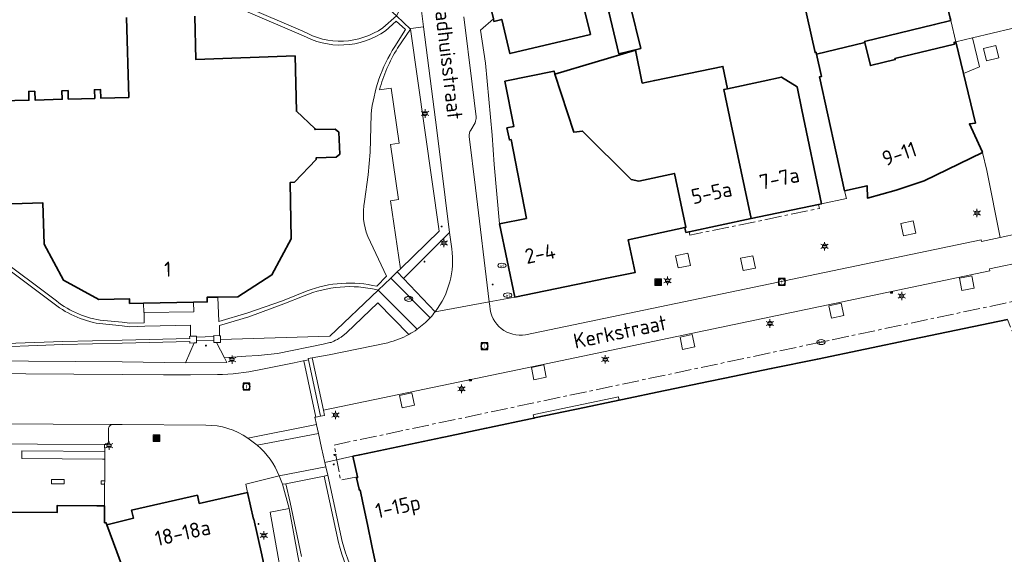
# Model space of a CAD drawing. Header units: metres. Extents: x 140853 to 145288, y 474558 to 480269.
# Tile 371 of 428: x 144488 to 144605, y 478822 to 478886. Entities that reach past the tile are written whole.
import ezdxf
from ezdxf.enums import TextEntityAlignment as Align
from ezdxf.lldxf.tags import DXFTag

# ---------------------------------------------------------------- set-up
doc = ezdxf.new("R2010")
doc.units = ezdxf.units.M
doc.header["$MEASUREMENT"] = 0
doc.linetypes.add('AM-AS', pattern=[16, 10, -2, 2, -2])
for name, color, linetype, lineweight in [('B-WE-AM-AS_SPOOR_RAIL-G', 10, 'AM-AS', 18), ('B-WE-GR-BEPLANTING_CULTUUR_VASTE PLANTENVAK-G', 90, 'Continuous', 18), ('B-WE-IE-MEUBILAIR_WEGMEUBILAIR-S', 7, 'Continuous', 18), ('B-WE-IE-TERREINAFSCHEIDING_KUNSTMATIG_HEKWERK-G', 20, 'IE-TERREINAFSCHEIDING-KUNSTMATIG', 18), ('B-WE-IE-TERREINAFSCHEIDING_KUNSTMATIG_MUUR-G', 90, 'IE-TERREINAFSCHEIDING-KUNSTMATIG-DICHT', 18), ('B-WE-KL-DATA_CAI-S', 90, 'KL-CAI-N', 18), ('B-WE-KL-ET_LS_OV_LICHTMAST-S', 190, 'Continuous', 18), ('B-WE-KL-GAS_PUT-S', 30, 'Continuous', 18), ('B-WE-KL-WATER_BRANDLEIDING_PUT-S', 150, 'Continuous', 18), ('B-WE-KL-WATER_PUT-S', 170, 'Continuous', 18), ('B-WE-OG-BEBOUWING-G', 7, 'Continuous', 35), ('B-WE-OG-BEBOUWING_HUISNUMMER-T18', 10, 'Continuous', 18), ('B-WE-OG-BEBOUWING_STRAATNAAM-T18', 10, 'Continuous', 18), ('B-WE-OG-TERREIN_ERF-G', 7, 'Continuous', 18), ('B-WE-RI-GWA_RIOOLPUT-S', 30, 'Continuous', 18), ('B-WE-VH-GOOT-G', 170, 'Continuous', 18), ('B-WE-VH-VERHARDING_BETONSTRAATSTEEN-G', 252, 'Continuous', 18), ('B-WE-VH-VERHARDING_STRAATBAKSTEEN-G', 252, 'Continuous', 18), ('B-WE-VH-VERHARDING_TEGEL-G', 252, 'Continuous', 18), ('B-WE-VW-MARKERING-S', 7, 'Continuous', 18), ('X-XX-XX-ALGEMEEN-S', 7, 'Continuous', 18)]:
    doc.layers.add(name, color=color, linetype=linetype, lineweight=lineweight)
doc.styles.add('NLCS-ISO', font='txt')
doc.styles.get("Standard").update_dxf_attribs({"font": 'arial.ttf'})
doc.linetypes.add('IE-TERREINAFSCHEIDING-KUNSTMATIG', pattern='A,4,[82,NLCS.shx,S=0.75,R=90,X=0,Y=0],4,-2', length=10)
doc.linetypes.add('IE-TERREINAFSCHEIDING-KUNSTMATIG-DICHT', pattern='A,8,-1,[82,NLCS.shx,S=0.75,R=90,X=0,Y=0],-1', length=10)
tags = doc.linetypes.add('KL-CAI-N', pattern='A,4,-1,[101,NLCS.shx,S=0.5,R=0,X=0,Y=0],-1,4,-1,["C",Standard,S=1,R=0,X=-0.25,Y=-0.5],-1.5', length=12.5).pattern_tags.tags
tags[18] = DXFTag(74, 10)

# ---------------------------------------------------------------- blocks, each defined once
blk = doc.blocks.new('SIE-WEG_AFVALBAK-SO')
at = {"linetype": 'ByBlock', "lineweight": 18}
h = blk.add_hatch(color=0, dxfattribs=at)
h.dxf.hatch_style = 1
h.paths.add_polyline_path([(-1.5, -1.5), (1.5, -1.5), (1.5, 1.5), (-1.5, 1.5)])
at = {"color": 0, "linetype": 'ByBlock', "lineweight": 18}
for points in [[(-2, -2), (2, -2), (2, 2), (-2, 2)], [(-1.5, -1.5), (1.5, -1.5), (1.5, 1.5), (-1.5, 1.5)]]:
    blk.add_lwpolyline(points, close=True, dxfattribs=at)
blk = doc.blocks.new('SIE-WEG_AFVALBAK_TYPE_01')
for radius in [0.25, 0.156]:
    blk.add_circle((0, 0), radius)
blk = doc.blocks.new('SKL-DATA_TERREINKAST-SO')
for q in [(-0.2, 0.2), (0.2, 0.2)]:
    blk.add_line((0, -0.21), q)
at = {"flags": 128}
blk.add_lwpolyline([(0.63, 0.35), (-0.63, 0.35), (-0.63, -0.35), (0.63, -0.35)], close=True, dxfattribs=at)
at = {"style": 'NLCS-ISO'}
blk.add_attdef('TYPE', text='', height=0.35, dxfattribs=at).set_placement((-0.03, 0.69), align=Align.MIDDLE_CENTER)
blk = doc.blocks.new('B-SIE-WEG_LICHTMAST-SO')
at = {"ltscale": 0.1}
for p, q in [((-1.1, 0.63), (-2.19, 1.27)), ((0, 1.27), (0, 2.53)), ((1.1, 0.63), (2.19, 1.27)), ((-1.1, -0.63), (-2.19, -1.27)), ((0, -1.27), (0, -2.53)), ((1.1, -0.63), (2.19, -1.27))]:
    blk.add_line(p, q, dxfattribs=at)
at = {"flags": 128}
for points in [[(-1.16, 0.5), (1.16, 0.5)], [(-1.16, -0.5), (1.16, -0.5)]]:
    blk.add_lwpolyline(points, dxfattribs=at)
at = {"ltscale": 0.1}
blk.add_circle((0, 0), 1.27, dxfattribs=at)
at = {"style": 'NLCS-ISO'}
blk.add_attdef('TYPE', text='', height=1.8, dxfattribs=at).set_placement((0, 2.53), align=Align.BOTTOM_CENTER)
blk = doc.blocks.new('SKL-GAS_PUT-SO')
at = {"color": 0, "linetype": 'ByBlock', "lineweight": 18}
blk.add_ellipse((0, 0), major_axis=(2.5, 0), ratio=0.601255, dxfattribs=at)
at = {"color": 0, "linetype": 'ByBlock', "lineweight": 18, "style": 'NLCS-ISO'}
blk.add_text('gas', height=1.8, dxfattribs=at).set_placement((0.12, 0.3), align=Align.MIDDLE_CENTER)
blk = doc.blocks.new('SRI-PUT_INSPECTIE-SO')
at = {"lineweight": -3, "flags": 128}
blk.add_lwpolyline([(-2, -2), (2, -2), (2, 2), (-2, 2)], close=True, dxfattribs=at)
at = {"lineweight": -3, "ltscale": 1.5}
blk.add_circle((0, 0), 2, dxfattribs=at)
at = {"ltscale": 0.1, "style": 'NLCS-ISO'}
blk.add_text('I', height=2.5, dxfattribs=at).set_placement((0, -0.01), align=Align.MIDDLE_CENTER)
blk = doc.blocks.new('SIE-WEG_STRAATPOT_BRANDKRAAN-SO')
blk.add_ellipse((0, 0), major_axis=(-0.729, 0), ratio=0.685994)
at = {"style": 'NLCS-ISO'}
blk.add_text('BR', height=0.4, dxfattribs=at).set_placement((-0.3, -0.15))
blk = doc.blocks.new('SKL-WATERLEIDINGPUT-SO')
at = {"color": 0, "linetype": 'ByBlock', "lineweight": 18}
blk.add_ellipse((0, 0), major_axis=(2.5, 0), ratio=0.54, dxfattribs=at)
at = {"color": 0, "linetype": 'ByBlock', "lineweight": 18, "style": 'NLCS-ISO'}
blk.add_text('wl', height=1.8, dxfattribs=at).set_placement((0, 0), align=Align.MIDDLE_CENTER)

msp = doc.modelspace()

# ---------------------------------------------------------------- linework, layer by layer
at = {"layer": 'B-WE-AM-AS_SPOOR_RAIL-G', "ltscale": 0.2, "flags": 128}
for points in [[(144567.624, 478860.788), (144567.712, 478860.365), (144583.178, 478863.575), (144583.078, 478864.054), (144575.038, 478862.355), (144567.624, 478860.788)], [(144621.715, 478813.489), (144622.061, 478813.69), (144625.262, 478808.192), (144624.945, 478807.994), (144633.58, 478793.253), (144633.623, 478793.281), (144637.236, 478787.786), (144640.85, 478782.291), (144643.259, 478778.626), (144645.669, 478774.961), (144648.079, 478771.296), (144643.902, 478768.548), (144644.314, 478767.921), (144648.491, 478770.669), (144649.118, 478771.082), (144634.25, 478793.693), (144635.249, 478794.35), (144618.282, 478823.412), (144610.919, 478842.32), (144606.917, 478852.597), (144605.347, 478852.264), (144571.546, 478845.101), (144525.27, 478835.318), (144526.049, 478831.121), (144528.06, 478831.507), (144527.514, 478833.989), (144528.325, 478834.16), (144538.156, 478836.231), (144538.547, 478836.313), (144543.422, 478837.34), (144543.438, 478837.343), (144543.832, 478837.426), (144548.724, 478838.457), (144549.116, 478838.539), (144549.198, 478838.556), (144554.008, 478839.57), (144554.399, 478839.652), (144559.288, 478840.682), (144559.684, 478840.764), (144564.58, 478841.779), (144564.971, 478841.86), (144569.945, 478842.891), (144571.913, 478843.299), (144577.428, 478844.442), (144582.943, 478845.586), (144594.349, 478847.95), (144605.644, 478850.292), (144609.041, 478841.593), (144609.61, 478840.136), (144610.53, 478837.78), (144616.444, 478822.636), (144621.715, 478813.489)]]:
    msp.add_lwpolyline(points, close=True, dxfattribs=at)
at = {"layer": 'B-WE-GR-BEPLANTING_CULTUUR_VASTE PLANTENVAK-G', "ltscale": 0.2, "flags": 128}
for points in [[(144602.781, 478882.674), (144603.13, 478881.215), (144604.589, 478881.564), (144604.24, 478883.023), (144602.781, 478882.674)], [(144593.209, 478860.317), (144594.677, 478860.623), (144594.371, 478862.091), (144592.903, 478861.785), (144593.209, 478860.317)], [(144566.314, 478856.465), (144567.782, 478856.771), (144567.476, 478858.239), (144566.008, 478857.933), (144566.314, 478856.465)], [(144574.071, 478856.149), (144575.539, 478856.455), (144575.233, 478857.923), (144573.765, 478857.617), (144574.071, 478856.149)], [(144600.19, 478853.765), (144601.659, 478854.072), (144601.352, 478855.54), (144599.884, 478855.234), (144600.19, 478853.765)], [(144584.619, 478850.487), (144586.087, 478850.793), (144585.781, 478852.261), (144584.313, 478851.955), (144584.619, 478850.487)], [(144566.857, 478846.734), (144568.325, 478847.04), (144568.019, 478848.508), (144566.551, 478848.202), (144566.857, 478846.734)], [(144549.12, 478843.115), (144550.588, 478843.421), (144550.282, 478844.889), (144548.814, 478844.583), (144549.12, 478843.115)], [(144533.382, 478839.781), (144534.85, 478840.087), (144534.544, 478841.555), (144533.076, 478841.249), (144533.382, 478839.781)]]:
    msp.add_lwpolyline(points, close=True, dxfattribs=at)
at = {"layer": 'B-WE-IE-TERREINAFSCHEIDING_KUNSTMATIG_HEKWERK-G', "ltscale": 0.2, "flags": 128}
for points in [[(144537.822, 478860.862), (144534.371, 478884.992)], [(144537.822, 478860.862), (144533.179, 478856.356)], [(144532.799, 478855.987), (144532.052, 478855.262)], [(144533.179, 478856.356), (144532.799, 478855.987)], [(144530.531, 478853.805), (144532.052, 478855.262)], [(144511.726, 478847.919), (144524.778, 478848.323), (144530.531, 478853.805)]]:
    msp.add_lwpolyline(points, dxfattribs=at)
at = {"layer": 'B-WE-IE-TERREINAFSCHEIDING_KUNSTMATIG_MUUR-G', "ltscale": 0.2, "flags": 128}
msp.add_lwpolyline([(144508.859, 478847.767), (144508.84, 478848.217), (144508.835, 478848.331), (144508.144, 478848.302), (144508.036, 478848.297), (144508.039, 478848.038), (144500, 478847.851), (144492.899, 478847.687), (144482.751, 478847.312), (144480.882, 478849.265), (144473.263, 478855.607), (144470.701, 478857.381), (144469.846, 478858.105), (144469.871, 478860.061), (144469.87, 478867.303), (144469.87, 478867.734), (144469.87, 478868.506), (144469.948, 478868.506), (144469.948, 478869.006), (144469.509, 478869.006), (144469.446, 478869.006), (144469.448, 478868.506), (144469.519, 478868.506), (144469.519, 478868.506, -0.0301556), (144469.521, 478860.083), (144469.521, 478860.083), (144469.494, 478857.945), (144470.487, 478857.103), (144473.057, 478855.324), (144480.642, 478849.009), (144482.624, 478846.938), (144492.892, 478847.317), (144500, 478847.481), (144508.058, 478847.668), (144508.056, 478847.497), (144508.583, 478847.515), (144508.869, 478847.532), (144508.859, 478847.767)], format="xyb", close=True, dxfattribs=at)
for points in [[(144508.84, 478848.217), (144510.908, 478848.263)], [(144508.859, 478847.767), (144510.908, 478847.813)]]:
    msp.add_lwpolyline(points, dxfattribs=at)
for points in [[(144511.257, 478847.564), (144511.725, 478847.567), (144511.726, 478847.919), (144511.728, 478848.38), (144511.595, 478848.38), (144510.915, 478848.383), (144510.908, 478848.263), (144510.908, 478847.813), (144510.912, 478847.57), (144511.257, 478847.564)], [(144497.905, 478833.64), (144497.9, 478834.53), (144488.013, 478834.613), (144488.011, 478834.323), (144488.009, 478834.125), (144488.006, 478833.723), (144497.621, 478833.642), (144497.905, 478833.64)]]:
    msp.add_lwpolyline(points, close=True, dxfattribs=at)
at = {"layer": 'B-WE-OG-BEBOUWING-G', "ltscale": 0.2, "flags": 128}
for points in [[(144542.825, 478892.421), (144544.284, 478886.202), (144544.352, 478885.913), (144545.278, 478886.133), (144546.247, 478882.062), (144555.849, 478884.346), (144554.692, 478889.211), (144558.69, 478890.162), (144558.634, 478890.399), (144558.095, 478892.672), (144560.202, 478893.191), (144560.843, 478891.065), (144566.76, 478892.85), (144564.065, 478901.782), (144551.75, 478898.052), (144552.567, 478894.586), (144549.49, 478893.871), (144544.016, 478892.598), (144543.993, 478892.695), (144542.825, 478892.421)], [(144580.69, 478891.104), (144582.66, 478882.189), (144582.797, 478882.22), (144582.846, 478881.999), (144588.606, 478883.376), (144588.574, 478883.508), (144596.918, 478885.53), (144598.861, 478886.001), (144598.787, 478886.312), (144598.396, 478887.946), (144596.721, 478894.941), (144586.403, 478892.469), (144580.69, 478891.104)], [(144558.037, 478887.057), (144559.239, 478882.049), (144561.86, 478882.678), (144560.659, 478887.686), (144558.037, 478887.057)], [(144602.631, 478870.27), (144602.6, 478870.377), (144601.091, 478873.661), (144601.797, 478873.76), (144600.378, 478879.687), (144599.476, 478883.455), (144599.262, 478883.404), (144599.311, 478883.2), (144592.192, 478881.495), (144592.227, 478881.35), (144589.261, 478880.639), (144588.606, 478883.376), (144582.846, 478881.999), (144583.436, 478879.329), (144583.191, 478879.275), (144586.193, 478865.693), (144588.881, 478866.287), (144588.911, 478864.813), (144592.323, 478865.74), (144595.672, 478866.877), (144602.631, 478870.27)], [(144572.666, 478873.581), (144571.779, 478877.779), (144572.21, 478877.871), (144571.66, 478880.534), (144563.538, 478878.858), (144562.033, 478878.547), (144561.221, 478882.484), (144551.593, 478879.602), (144553.88, 478872.666), (144554.928, 478872.812), (144560.724, 478867.018), (144561.616, 478866.84), (144565.883, 478867.761), (144567.249, 478861.326), (144567.134, 478861.302), (144567.247, 478860.708), (144567.624, 478860.788), (144575.038, 478862.355), (144572.666, 478873.581)], [(144557.802, 478855.229), (144561.179, 478855.919), (144560.377, 478859.843), (144567.134, 478861.302), (144567.249, 478861.326), (144565.883, 478867.761), (144561.616, 478866.84), (144560.724, 478867.018), (144554.928, 478872.812), (144553.88, 478872.666), (144551.593, 478879.602), (144551.518, 478879.965), (144545.66, 478878.765), (144546.728, 478873.373), (144545.887, 478873.178), (144546.196, 478871.759), (144546.392, 478871.802), (144548.229, 478862.386), (144545.024, 478861.733), (144546.852, 478852.99), (144557.802, 478855.229)], [(144572.21, 478877.871), (144571.779, 478877.779), (144572.666, 478873.581), (144575.038, 478862.355), (144583.078, 478864.054), (144583.44, 478864.129), (144581.1, 478875.363), (144580.532, 478878.09), (144578.656, 478879.252), (144576.454, 478878.78), (144572.21, 478877.871)], [(144498.15, 478825.794), (144500.821, 478818.584), (144504.758, 478807.957), (144506.814, 478807.937), (144510.208, 478809.97), (144518.258, 478814.766), (144516.637, 478822.218), (144515.709, 478826.481), (144515.665, 478826.471), (144514.948, 478829.654), (144509.173, 478828.353), (144508.953, 478829.328), (144501.114, 478827.561), (144501.324, 478826.583), (144498.15, 478825.794)]]:
    msp.add_lwpolyline(points, close=True, dxfattribs=at)
for points in [[(144500.513, 478886.361), (144500.773, 478876.824), (144500.773, 478876.824), (144497.445, 478876.733), (144497.416, 478877.773), (144496.677, 478877.753), (144496.705, 478876.713), (144493.556, 478876.627), (144493.528, 478877.647), (144492.799, 478877.627), (144492.826, 478876.607), (144489.588, 478876.518), (144489.559, 478877.558), (144488.829, 478877.538), (144488.858, 478876.499), (144483.85, 478876.362)], [(144484.275, 478864.048), (144490.502, 478864.26), (144490.671, 478859.303), (144492.965, 478854.997), (144497.208, 478852.686), (144500.841, 478852.786), (144500.868, 478852.232), (144502.529, 478852.264), (144508.51, 478852.38), (144510.127, 478852.411), (144510.116, 478852.961), (144511.409, 478852.985), (144513.765, 478853.028), (144517.825, 478855.648), (144520.141, 478859.93), (144520.039, 478866.679), (144520.528, 478866.691), (144523.138, 478869.426), (144523.133, 478869.626), (144525.52, 478869.682), (144525.939, 478870.046), (144525.825, 478872.691), (144525.39, 478873.036), (144523.003, 478872.983), (144522.984, 478873.121), (144520.781, 478875.185), (144520.613, 478881.776), (144508.769, 478881.368), (144508.668, 478886.524)], [(144605.644, 478850.292), (144594.349, 478847.95), (144582.943, 478845.586), (144577.428, 478844.442), (144571.913, 478843.299), (144569.945, 478842.891), (144564.971, 478841.86), (144564.58, 478841.779), (144559.684, 478840.764), (144559.288, 478840.682), (144554.399, 478839.652), (144554.008, 478839.57), (144549.198, 478838.556), (144549.116, 478838.539), (144548.724, 478838.457), (144543.832, 478837.426), (144543.438, 478837.343), (144543.422, 478837.34), (144538.547, 478836.313), (144538.156, 478836.231), (144528.325, 478834.16), (144527.514, 478833.989), (144528.06, 478831.507), (144528.075, 478831.44), (144527.96, 478831.416), (144528.247, 478830.06), (144528.273, 478829.938), (144528.37, 478829.96), (144528.699, 478828.432), (144529.259, 478825.836), (144529.791, 478823.297), (144530.3, 478820.866)], [(144500.821, 478818.584), (144498.15, 478825.794), (144498.055, 478826.047), (144497.874, 478826.032), (144497.873, 478828.055), (144497.593, 478828.057), (144496.963, 478828.062), (144492.22, 478828.099), (144492.213, 478827.249), (144484.183, 478827.293), (144484.166, 478824.243), (144481.656, 478824.257), (144481.698, 478831.17), (144476.238, 478831.202), (144470.778, 478831.233), (144465.318, 478831.265), (144459.859, 478831.296), (144448.939, 478831.36), (144443.538, 478831.391), (144435.5, 478831.437), (144432.951, 478828.933), (144432.801, 478828.786), (144432.705, 478817.997)]]:
    msp.add_lwpolyline(points, dxfattribs=at)
at = {"layer": 'B-WE-OG-TERREIN_ERF-G', "ltscale": 0.2, "flags": 128}
for points in [[(144514.374, 478887.793), (144521.551, 478884.743), (144521.551, 478884.743, 0.2897089), (144531.095, 478885.138), (144531.095, 478885.138), (144532.736, 478886.569), (144522.559, 478895.78), (144511.532, 478895.474), (144511.589, 478889.299), (144511.589, 478889.299, 0.0719409), (144514.374, 478887.793)], [(144534.371, 478884.992), (144532.845, 478882.699), (144532.845, 478882.699, 0.0740201), (144530.692, 478877.716), (144530.692, 478877.716), (144532.076, 478877.918), (144533.033, 478871.358), (144532.004, 478871.208), (144532.963, 478864.627), (144531.993, 478864.486), (144533.179, 478856.356), (144537.822, 478860.862), (144534.371, 478884.992)], [(144491.564, 478852.424), (144471.57, 478867.376), (144469.87, 478867.303), (144469.871, 478860.061), (144469.846, 478858.105), (144470.701, 478857.381), (144473.263, 478855.607), (144480.882, 478849.265), (144482.751, 478847.312), (144492.899, 478847.687), (144500, 478847.851), (144508.039, 478848.038), (144508.036, 478848.297), (144508.144, 478848.302), (144508.14, 478849.644), (144502.672, 478849.513), (144500.85, 478849.454), (144500, 478849.541), (144497.287, 478849.817), (144497.287, 478849.817, -0.1337054), (144491.564, 478852.424)], [(144521.686, 478853.131), (144519.254, 478852.191), (144515.105, 478850.646), (144511.578, 478849.602), (144511.595, 478848.38), (144511.728, 478848.38), (144511.726, 478847.919), (144524.778, 478848.323), (144530.531, 478853.805), (144530.402, 478853.849), (144530.402, 478853.849, 0.1599279), (144521.686, 478853.131)]]:
    msp.add_lwpolyline(points, format="xyb", close=True, dxfattribs=at)
for points in [[(144554.692, 478889.211), (144555.849, 478884.346), (144546.247, 478882.062), (144545.278, 478886.133), (144544.352, 478885.913), (144544.284, 478886.202), (144542.748, 478884.855), (144543.332, 478880.913), (144544.128, 478872.315), (144544.39, 478868.834), (144545.024, 478861.733), (144548.229, 478862.386), (144546.392, 478871.802), (144546.196, 478871.759), (144545.887, 478873.178), (144546.728, 478873.373), (144545.66, 478878.765), (144551.518, 478879.965), (144551.593, 478879.602), (144561.221, 478882.484), (144562.033, 478878.547), (144563.538, 478878.858), (144571.66, 478880.534), (144572.21, 478877.871), (144576.454, 478878.78), (144578.656, 478879.252), (144580.532, 478878.09), (144581.1, 478875.363), (144583.44, 478864.129), (144586.4, 478864.755), (144586.193, 478865.693), (144583.191, 478879.275), (144583.436, 478879.329), (144582.846, 478881.999), (144582.846, 478881.999), (144582.797, 478882.22), (144582.66, 478882.189), (144580.69, 478891.104)], [(144483.85, 478876.362), (144488.858, 478876.499), (144488.829, 478877.538), (144489.559, 478877.558), (144489.588, 478876.518), (144492.826, 478876.607), (144492.799, 478877.627), (144493.528, 478877.647), (144493.556, 478876.627), (144496.705, 478876.713), (144496.677, 478877.753), (144497.416, 478877.773), (144497.445, 478876.733), (144500.773, 478876.824), (144500.513, 478886.361)]]:
    msp.add_lwpolyline(points, dxfattribs=at)
for points in [[(144471.57, 478867.376), (144491.564, 478852.424), (144491.564, 478852.424, 0.1337054), (144497.287, 478849.817), (144497.287, 478849.817), (144500, 478849.541), (144500.85, 478849.454), (144502.672, 478849.513), (144508.14, 478849.644), (144508.144, 478848.302), (144508.835, 478848.331), (144508.84, 478848.217), (144508.859, 478847.767), (144510.908, 478847.813), (144510.908, 478848.263), (144510.915, 478848.383), (144511.595, 478848.38), (144511.578, 478849.602), (144515.105, 478850.646), (144519.254, 478852.191), (144521.686, 478853.131), (144521.686, 478853.131, -0.1599279), (144530.402, 478853.849), (144530.402, 478853.849), (144530.531, 478853.805), (144532.052, 478855.262), (144532.799, 478855.987), (144533.179, 478856.356), (144531.993, 478864.486), (144532.963, 478864.627), (144532.004, 478871.208), (144533.033, 478871.358), (144532.076, 478877.918), (144530.692, 478877.716), (144530.692, 478877.716, -0.0740201), (144532.845, 478882.699), (144532.845, 478882.699), (144534.371, 478884.992), (144532.736, 478886.569), (144531.095, 478885.138), (144531.095, 478885.138, -0.2897089), (144521.551, 478884.743), (144521.551, 478884.743), (144514.374, 478887.793)], [(144514.202, 478887.355), (144521.361, 478884.321), (144521.361, 478884.321, 0.2912094), (144531.402, 478884.789), (144531.402, 478884.789), (144532.693, 478885.92), (144533.776, 478884.938), (144532.501, 478882.901), (144532.501, 478882.901, 0.1145421), (144529.684, 478874.775), (144529.684, 478874.775), (144529.57, 478870.286), (144529.349, 478867.576), (144528.898, 478864.394), (144528.898, 478864.394, 0.145828), (144529.292, 478860.225), (144529.292, 478860.225), (144531.518, 478855.467), (144530.375, 478854.274), (144530.375, 478854.274, 0.1498191), (144522.045, 478853.726), (144522.045, 478853.726), (144519.126, 478852.54), (144514.989, 478851.099), (144511.519, 478850.057), (144511.409, 478852.985), (144510.116, 478852.961), (144510.127, 478852.411), (144508.51, 478852.38), (144508.542, 478851.232), (144502.61, 478851.141), (144502.612, 478849.902), (144500.871, 478849.892), (144500, 478849.979), (144497.344, 478850.244), (144497.344, 478850.244, -0.1334717), (144491.83, 478852.762), (144491.83, 478852.762), (144471.705, 478867.812)], [(144508.668, 478886.524), (144508.769, 478881.368), (144520.613, 478881.776), (144520.781, 478875.185), (144522.984, 478873.121), (144523.003, 478872.983), (144525.39, 478873.036), (144525.825, 478872.691), (144525.939, 478870.046), (144525.52, 478869.682), (144523.133, 478869.626), (144523.138, 478869.426), (144520.528, 478866.691), (144520.039, 478866.679), (144520.141, 478859.93), (144517.825, 478855.648), (144513.765, 478853.028), (144511.409, 478852.985), (144511.519, 478850.057), (144514.989, 478851.099), (144519.126, 478852.54), (144522.045, 478853.726), (144522.045, 478853.726, -0.1498191), (144530.375, 478854.274), (144530.375, 478854.274), (144531.518, 478855.467), (144529.292, 478860.225), (144529.292, 478860.225, -0.145828), (144528.898, 478864.394), (144528.898, 478864.394), (144529.349, 478867.576), (144529.57, 478870.286), (144529.684, 478874.775), (144529.684, 478874.775, -0.1145421), (144532.501, 478882.901), (144532.501, 478882.901), (144533.776, 478884.938), (144532.693, 478885.92), (144531.402, 478884.789), (144531.402, 478884.789, -0.2912094), (144521.361, 478884.321), (144521.361, 478884.321), (144514.202, 478887.355)], [(144471.705, 478867.812), (144491.83, 478852.762), (144491.83, 478852.762, 0.1334717), (144497.344, 478850.244), (144497.344, 478850.244), (144500, 478849.979), (144500.871, 478849.892), (144502.612, 478849.902), (144502.61, 478851.141), (144502.574, 478851.14), (144502.529, 478852.264), (144500.868, 478852.232), (144500.841, 478852.786), (144497.208, 478852.686), (144492.965, 478854.997), (144490.671, 478859.303), (144490.502, 478864.26), (144484.275, 478864.048)]]:
    msp.add_lwpolyline(points, format="xyb", dxfattribs=at)
for points in [[(144558.037, 478887.057), (144560.659, 478887.686), (144561.86, 478882.678), (144559.239, 478882.049), (144558.037, 478887.057)], [(144596.918, 478885.53), (144588.574, 478883.508), (144588.606, 478883.376), (144589.261, 478880.639), (144592.227, 478881.35), (144592.192, 478881.495), (144599.311, 478883.2), (144599.262, 478883.404), (144599.476, 478883.455), (144598.861, 478886.001), (144596.918, 478885.53)], [(144599.476, 478883.455), (144600.378, 478879.687), (144602.285, 478880.462), (144601.455, 478883.934), (144601.451, 478883.95), (144599.476, 478883.455)], [(144502.529, 478852.264), (144502.574, 478851.14), (144502.61, 478851.141), (144508.542, 478851.232), (144508.51, 478852.38), (144502.529, 478852.264)], [(144549.029, 478838.939), (144549.095, 478838.636), (144549.116, 478838.539), (144549.198, 478838.556), (144554.008, 478839.57), (144554.399, 478839.652), (144559.288, 478840.682), (144559.267, 478840.794), (144559.22, 478841.086), (144549.13, 478838.96), (144549.029, 478838.939)]]:
    msp.add_lwpolyline(points, close=True, dxfattribs=at)
at = {"layer": 'B-WE-VH-GOOT-G', "ltscale": 0.2, "flags": 128}
for points in [[(144524.105, 478831.608), (144525.779, 478823.681)], [(144519.498, 478830.691), (144520.019, 478828.462), (144521.379, 478822.002)]]:
    msp.add_lwpolyline(points, dxfattribs=at)
msp.add_lwpolyline([(144525.779, 478823.681, 0.0984565), (144530.915, 478813.421)], format="xyb", dxfattribs=at)
at = {"layer": 'B-WE-VH-VERHARDING_BETONSTRAATSTEEN-G', "ltscale": 0.2, "flags": 128}
for points in [[(144539.316, 478858.755), (144539.052, 478860.702), (144533.558, 478855.206), (144537.334, 478851.235), (144537.334, 478851.235, 0.1999869), (144539.316, 478858.755)], [(144449.853, 478835.605), (144497.881, 478835.369), (144497.881, 478835.369, 0.3111229), (144498.346, 478835.697), (144498.346, 478835.697), (144498.348, 478837.212), (144498.348, 478837.212, -0.4145481), (144498.92, 478837.781), (144498.92, 478837.781), (144448.784, 478838.065), (144448.784, 478838.065, -0.4098698), (144449.28, 478837.568), (144449.28, 478837.568), (144449.289, 478836.057), (144449.289, 478836.057, 0.4036296), (144449.853, 478835.605)], [(144523.767, 478835.002), (144523.397, 478836.69), (144523.391, 478836.718), (144516.097, 478835.291), (144516.097, 478835.291, -0.1237887), (144518.724, 478831.643), (144518.724, 478831.643), (144524.276, 478832.729), (144524.162, 478833.238), (144523.767, 478835.002)]]:
    msp.add_lwpolyline(points, format="xyb", close=True, dxfattribs=at)
for points in [[(144523.631, 478838.769), (144522.216, 478845.479), (144521.647, 478845.384), (144523.08, 478838.662), (144523.631, 478838.769)], [(144522.668, 478845.742), (144522.176, 478845.65), (144522.216, 478845.479), (144523.631, 478838.769), (144524.115, 478838.863), (144523.994, 478839.469), (144522.668, 478845.742)], [(144523.391, 478836.718), (144523.17, 478837.725), (144523.161, 478837.768), (144514.967, 478836.158), (144516.097, 478835.291), (144523.391, 478836.718)], [(144518.724, 478831.643), (144519.097, 478830.64), (144519.498, 478830.691), (144524.105, 478831.608), (144524.506, 478831.705), (144524.276, 478832.729), (144518.724, 478831.643)]]:
    msp.add_lwpolyline(points, close=True, dxfattribs=at)
at = {"layer": 'B-WE-VH-VERHARDING_STRAATBAKSTEEN-G', "ltscale": 0.2, "flags": 128}
for points in [[(144533.714, 478888.537), (144532.736, 478886.569), (144534.371, 478884.992), (144534.412, 478885.042), (144535.94, 478885.26), (144535.5, 478888.795), (144533.714, 478888.537)], [(144539.052, 478860.702), (144537.515, 478872.931), (144535.94, 478885.26), (144534.412, 478885.042), (144534.371, 478884.992), (144537.822, 478860.862), (144533.179, 478856.356), (144532.799, 478855.987), (144533.558, 478855.206), (144539.052, 478860.702)], [(144602.781, 478882.674), (144604.24, 478883.023), (144604.589, 478881.564), (144603.13, 478881.215), (144602.781, 478882.674)], [(144593.209, 478860.317), (144592.903, 478861.785), (144594.371, 478862.091), (144594.677, 478860.623), (144593.209, 478860.317)], [(144566.314, 478856.465), (144566.008, 478857.933), (144567.476, 478858.239), (144567.782, 478856.771), (144566.314, 478856.465)], [(144469.494, 478857.945), (144469.492, 478857.774), (144480.106, 478848.147), (144483.159, 478845.378), (144500, 478845.272), (144507.542, 478845.147), (144508.583, 478847.515), (144508.056, 478847.497), (144508.058, 478847.668), (144500, 478847.481), (144492.892, 478847.317), (144482.624, 478846.938), (144480.642, 478849.009), (144473.057, 478855.324), (144470.487, 478857.103), (144469.494, 478857.945)], [(144574.071, 478856.149), (144573.765, 478857.617), (144575.233, 478857.923), (144575.539, 478856.455), (144574.071, 478856.149)], [(144600.19, 478853.765), (144599.884, 478855.234), (144601.352, 478855.54), (144601.659, 478854.072), (144600.19, 478853.765)], [(144584.619, 478850.487), (144584.313, 478851.955), (144585.781, 478852.261), (144586.087, 478850.793), (144584.619, 478850.487)], [(144510.908, 478847.813), (144508.859, 478847.767), (144508.869, 478847.532), (144508.583, 478847.515), (144507.542, 478845.147), (144512.488, 478845.188), (144512.206, 478845.733), (144511.257, 478847.564), (144510.912, 478847.57), (144510.908, 478847.813)], [(144566.857, 478846.734), (144566.551, 478848.202), (144568.019, 478848.508), (144568.325, 478847.04), (144566.857, 478846.734)], [(144549.12, 478843.115), (144548.814, 478844.583), (144550.282, 478844.889), (144550.588, 478843.421), (144549.12, 478843.115)], [(144533.382, 478839.781), (144533.076, 478841.249), (144534.544, 478841.555), (144534.85, 478840.087), (144533.382, 478839.781)], [(144519.913, 478827.751), (144517.654, 478827.303), (144519.752, 478815.44), (144522.209, 478815.952), (144520.935, 478822.096), (144519.913, 478827.751)]]:
    msp.add_lwpolyline(points, close=True, dxfattribs=at)
for points in [[(144535.5, 478888.795), (144535.94, 478885.26), (144535.94, 478885.26), (144537.515, 478872.931), (144539.052, 478860.702), (144539.316, 478858.755), (144539.316, 478858.755, -0.1999869), (144537.334, 478851.235), (144537.334, 478851.235), (144543.78, 478852.44), (144542.144, 478866.037), (144541.397, 478872.164), (144541.397, 478872.164, -0.2261562), (144541.592, 478872.92), (144541.592, 478872.92), (144542.107, 478873.813), (144542.107, 478873.813, 0.1103131), (144542.218, 478874.494), (144542.218, 478874.494), (144541.762, 478878.403), (144540.762, 478886.443)], [(144540.762, 478886.443), (144541.762, 478878.403), (144542.218, 478874.494), (144542.218, 478874.494, -0.1103131), (144542.107, 478873.813), (144542.107, 478873.813), (144541.592, 478872.92), (144541.592, 478872.92, 0.2261562), (144541.397, 478872.164), (144541.397, 478872.164), (144542.144, 478866.037), (144543.78, 478852.44), (144546.852, 478852.99), (144545.024, 478861.733), (144544.39, 478868.834), (144544.128, 478872.315), (144543.332, 478880.913), (144542.748, 478884.855), (144544.284, 478886.202)], [(144606.956, 478860.571), (144604.753, 478860.109), (144604.753, 478860.109), (144602.536, 478859.644), (144602.487, 478859.835), (144565.088, 478852.007), (144548.126, 478848.479), (144548.126, 478848.479, -0.4462493), (144543.847, 478851.886), (144543.847, 478851.886), (144543.78, 478852.44), (144537.334, 478851.235), (144537.334, 478851.235, -0.0239374), (144536.725, 478850.51), (144536.725, 478850.51, -0.050599), (144535.182, 478849.148), (144535.182, 478849.148, -0.0309206), (144534.172, 478848.513), (144534.172, 478848.513, -0.0668409), (144531.678, 478847.544), (144531.678, 478847.544), (144524.678, 478846.086), (144522.668, 478845.742), (144523.994, 478839.469), (144548.098, 478844.519), (144584.964, 478852.207), (144603.521, 478856.122), (144603.468, 478856.348), (144608.055, 478857.308)], [(144482.687, 478843.88), (144500, 478843.734), (144504.924, 478843.686), (144508.132, 478843.694), (144511.344, 478843.732), (144511.344, 478843.732, 0.0471598), (144516.327, 478844.305), (144516.327, 478844.305), (144520.492, 478845.122), (144521.561, 478845.37), (144521.647, 478845.384), (144522.216, 478845.479), (144522.176, 478845.65), (144522.668, 478845.742), (144524.678, 478846.086), (144531.678, 478847.544), (144531.678, 478847.544, 0.0668409), (144534.172, 478848.513), (144534.172, 478848.513), (144530.486, 478852.29), (144526.742, 478848.711), (144526.099, 478848.192), (144526.099, 478848.192, -0.0298813), (144525.233, 478847.716), (144525.233, 478847.716, -0.0705924), (144524.938, 478847.583), (144524.938, 478847.583), (144524.745, 478847.549), (144523.949, 478847.37), (144518.522, 478846.242), (144516.227, 478845.997), (144514.753, 478845.926), (144512.206, 478845.733), (144512.488, 478845.188), (144507.542, 478845.147), (144500, 478845.272), (144483.159, 478845.378)], [(144448.784, 478838.065), (144498.92, 478837.781), (144500, 478837.771), (144509.983, 478837.69), (144509.983, 478837.69, -0.1561477), (144514.967, 478836.158), (144514.967, 478836.158), (144523.161, 478837.768), (144522.969, 478838.641), (144523.08, 478838.662), (144521.647, 478845.384), (144521.561, 478845.37), (144520.492, 478845.122), (144516.327, 478844.305), (144516.327, 478844.305, -0.0471598), (144511.344, 478843.732), (144511.344, 478843.732), (144508.132, 478843.694), (144504.924, 478843.686), (144500, 478843.734), (144482.687, 478843.88)], [(144530.3, 478820.866), (144529.791, 478823.297), (144529.791, 478823.297), (144529.259, 478825.836), (144528.699, 478828.432), (144528.37, 478829.96), (144528.273, 478829.938), (144528.247, 478830.06), (144527.96, 478831.416), (144528.075, 478831.44), (144528.06, 478831.507), (144527.514, 478833.989), (144524.162, 478833.238), (144524.276, 478832.729), (144524.506, 478831.705), (144526.221, 478823.804), (144526.221, 478823.804, 0.0932777), (144531.162, 478813.801)], [(144531.162, 478813.801, -0.0932777), (144526.221, 478823.804), (144526.221, 478823.804), (144524.506, 478831.705), (144524.105, 478831.608), (144519.498, 478830.691), (144519.097, 478830.64), (144519.913, 478827.751), (144520.935, 478822.096)]]:
    msp.add_lwpolyline(points, format="xyb", dxfattribs=at)
for points in [[(144598.787, 478886.312), (144598.861, 478886.001), (144599.476, 478883.455), (144601.451, 478883.95), (144606.156, 478885.072)], [(144608.055, 478857.308), (144603.468, 478856.348), (144603.521, 478856.122), (144584.964, 478852.207), (144548.098, 478844.519), (144523.994, 478839.469), (144524.115, 478838.863), (144523.631, 478838.769), (144523.08, 478838.662), (144522.969, 478838.641), (144523.161, 478837.768), (144523.17, 478837.725), (144523.391, 478836.718), (144523.397, 478836.69), (144523.767, 478835.002), (144524.162, 478833.238), (144527.514, 478833.989), (144528.325, 478834.16), (144538.156, 478836.231), (144538.547, 478836.313), (144543.422, 478837.34), (144543.438, 478837.343), (144543.832, 478837.426), (144548.724, 478838.457), (144549.116, 478838.539), (144549.095, 478838.636), (144549.029, 478838.939), (144549.13, 478838.96), (144559.22, 478841.086), (144559.267, 478840.794), (144559.288, 478840.682), (144559.684, 478840.764), (144564.58, 478841.779), (144564.971, 478841.86), (144569.945, 478842.891), (144571.913, 478843.299), (144577.428, 478844.442), (144582.943, 478845.586), (144594.349, 478847.95), (144605.644, 478850.292)]]:
    msp.add_lwpolyline(points, dxfattribs=at)
for points in [[(144602.6, 478870.377), (144602.631, 478870.27), (144603.142, 478868.097), (144604.753, 478860.109), (144606.956, 478860.571), (144606.956, 478860.571, 0.3674979), (144610.183, 478864.661), (144610.183, 478864.661), (144608.004, 478875.707), (144606.302, 478885.107), (144606.156, 478885.072), (144601.451, 478883.95), (144601.455, 478883.934), (144602.285, 478880.462), (144600.378, 478879.687), (144601.797, 478873.76), (144601.091, 478873.661), (144602.6, 478870.377)], [(144567.134, 478861.302), (144560.377, 478859.843), (144561.179, 478855.919), (144557.802, 478855.229), (144546.852, 478852.99), (144543.78, 478852.44), (144543.847, 478851.886), (144543.847, 478851.886, 0.4462493), (144548.126, 478848.479), (144548.126, 478848.479), (144565.088, 478852.007), (144602.487, 478859.835), (144602.536, 478859.644), (144604.753, 478860.109), (144603.142, 478868.097), (144602.631, 478870.27), (144595.672, 478866.877), (144592.323, 478865.74), (144588.911, 478864.813), (144588.881, 478866.287), (144586.193, 478865.693), (144586.4, 478864.755), (144583.44, 478864.129), (144583.078, 478864.054), (144575.038, 478862.355), (144567.624, 478860.788), (144567.247, 478860.708), (144567.134, 478861.302)], [(144532.052, 478855.262), (144536.725, 478850.51), (144536.725, 478850.51, 0.0239374), (144537.334, 478851.235), (144537.334, 478851.235), (144533.558, 478855.206), (144532.799, 478855.987), (144532.052, 478855.262)], [(144536.725, 478850.51), (144532.052, 478855.262), (144530.531, 478853.805), (144535.182, 478849.148), (144535.182, 478849.148, 0.050599), (144536.725, 478850.51)], [(144525.233, 478847.716, 0.0298813), (144526.099, 478848.192), (144526.099, 478848.192), (144526.742, 478848.711), (144530.486, 478852.29), (144534.172, 478848.513), (144534.172, 478848.513, 0.0309206), (144535.182, 478849.148), (144535.182, 478849.148), (144530.531, 478853.805), (144524.778, 478848.323), (144511.726, 478847.919), (144511.725, 478847.567), (144511.257, 478847.564), (144512.206, 478845.733), (144514.753, 478845.926), (144516.227, 478845.997), (144518.522, 478846.242), (144523.949, 478847.37), (144524.745, 478847.549), (144524.938, 478847.583), (144524.938, 478847.583, 0.0705924), (144525.233, 478847.716)], [(144498.15, 478825.794), (144501.324, 478826.583), (144501.114, 478827.561), (144508.953, 478829.328), (144509.173, 478828.353), (144514.948, 478829.654), (144514.728, 478830.63), (144518.724, 478831.643), (144518.724, 478831.643, 0.1237887), (144516.097, 478835.291), (144516.097, 478835.291), (144514.967, 478836.158), (144514.967, 478836.158, 0.1561477), (144509.983, 478837.69), (144509.983, 478837.69), (144500, 478837.771), (144498.92, 478837.781), (144498.92, 478837.781, 0.4145481), (144498.348, 478837.212), (144498.348, 478837.212), (144498.346, 478835.697), (144498.346, 478835.697, -0.3111229), (144497.881, 478835.369), (144497.881, 478835.369), (144497.9, 478834.53), (144497.905, 478833.64), (144497.894, 478831.063), (144497.891, 478830.663), (144497.873, 478828.055), (144497.874, 478826.032), (144498.055, 478826.047), (144498.15, 478825.794)]]:
    msp.add_lwpolyline(points, format="xyb", close=True, dxfattribs=at)
at = {"layer": 'B-WE-VH-VERHARDING_TEGEL-G', "ltscale": 0.2, "flags": 128}
for points in [[(144484.183, 478827.293), (144492.213, 478827.249), (144492.22, 478828.099), (144496.963, 478828.062), (144497.593, 478828.057), (144497.873, 478828.055), (144497.891, 478830.663), (144497.606, 478830.665), (144497.491, 478830.666), (144497.494, 478831.066), (144497.608, 478831.065), (144497.894, 478831.063), (144497.905, 478833.64), (144497.621, 478833.642), (144488.006, 478833.723), (144488.009, 478834.125), (144488.011, 478834.323), (144488.013, 478834.613), (144497.9, 478834.53), (144497.881, 478835.369), (144449.853, 478835.605)], [(144519.752, 478815.44), (144517.654, 478827.303), (144519.913, 478827.751), (144519.097, 478830.64), (144518.724, 478831.643), (144514.728, 478830.63), (144514.948, 478829.654), (144514.948, 478829.654), (144515.665, 478826.471), (144515.709, 478826.481), (144516.637, 478822.218)]]:
    msp.add_lwpolyline(points, dxfattribs=at)
msp.add_lwpolyline([(144491.552, 478831.106), (144491.553, 478831.208), (144493.053, 478831.198), (144493.052, 478831.096), (144493.049, 478830.678), (144491.549, 478830.688), (144491.552, 478831.106)], close=True, dxfattribs=at)

# ---------------------------------------------------------------- block references
at = {"layer": 'B-WE-IE-MEUBILAIR_WEGMEUBILAIR-S', "xscale": 0.2, "yscale": 0.2, "zscale": 0.2}
for p in [(144563.947, 478854.758), (144504.093, 478836.136)]:
    msp.add_blockref('SIE-WEG_AFVALBAK-SO', p, dxfattribs=at)
at = {"layer": 'B-WE-KL-DATA_CAI-S', "xscale": 0.2, "yscale": 0.2, "zscale": 0.2}
for p in [(144591.785, 478853.534), (144541.532, 478843.061)]:
    msp.add_blockref('SKL-DATA_TERREINKAST-SO', p, dxfattribs=at)
at = {"layer": 'B-WE-KL-ET_LS_OV_LICHTMAST-S', "xscale": 0.2, "yscale": 0.2, "zscale": 0.2}
for p in [(144536.127, 478874.917), (144601.975, 478863.026), (144538.372, 478859.443), (144583.805, 478859.055), (144565.068, 478854.936), (144593.001, 478853.116), (144577.279, 478849.831), (144513.092, 478845.512), (144557.631, 478845.555), (144540.489, 478842.028), (144525.447, 478838.91), (144498.425, 478835.243), (144516.887, 478824.54)]:
    msp.add_blockref('B-SIE-WEG_LICHTMAST-SO', p, dxfattribs=at)
at = {"layer": 'B-WE-KL-GAS_PUT-S', "xscale": 0.2, "yscale": 0.2, "zscale": 0.2}
for p in [(144534.178, 478852.774), (144583.385, 478847.61)]:
    msp.add_blockref('SKL-GAS_PUT-SO', p, dxfattribs=at)
at = {"layer": 'B-WE-KL-WATER_BRANDLEIDING_PUT-S', "xscale": 0.2, "yscale": 0.2, "zscale": 0.2}
msp.add_blockref('SIE-WEG_STRAATPOT_BRANDKRAAN-SO', (144525.388, 478834.138), dxfattribs=at)
at = {"layer": 'B-WE-KL-WATER_PUT-S', "xscale": 0.2, "yscale": 0.2, "zscale": 0.2}
for p in [(144545.299, 478856.752), (144545.994, 478853.222)]:
    msp.add_blockref('SKL-WATERLEIDINGPUT-SO', p, dxfattribs=at)
at = {"layer": 'B-WE-RI-GWA_RIOOLPUT-S', "xscale": 0.2, "yscale": 0.2, "zscale": 0.2}
for p in [(144578.704, 478854.798), (144543.227, 478847.138), (144514.803, 478842.294)]:
    msp.add_blockref('SRI-PUT_INSPECTIE-SO', p, dxfattribs=at)
at = {"layer": 'B-WE-VW-MARKERING-S', "xscale": 0.2, "yscale": 0.2, "zscale": 0.2}
msp.add_blockref('SIE-WEG_AFVALBAK_TYPE_01', (144509.976, 478847.193), dxfattribs=at)
at = {"layer": 'X-XX-XX-ALGEMEEN-S', "xscale": 0.2, "yscale": 0.2, "zscale": 0.2}
for p in [(144538.098, 478861.407), (144536.068, 478857.222), (144544.196, 478854.481), (144525.226, 478833.01), (144516.247, 478825.902)]:
    msp.add_blockref('SIE-WEG_AFVALBAK_TYPE_01', p, dxfattribs=at)

# ---------------------------------------------------------------- texts
at = {"layer": 'B-WE-OG-BEBOUWING_HUISNUMMER-T18', "style": 'NLCS-ISO'}
for s, rotation, p in [('9-11', 18.8, (144592.712, 478870.096)), ('7-7a', 12, (144578.412, 478867.156)), ('5-5a', 12, (144570.316, 478865.445)), ('2-4', 11.8, (144549.853, 478858.18)), ('1', 1.1, (144505.42, 478856.321)), ('1-15p', 12.2, (144532.889, 478827.977)), ('18-18a', 12.7, (144507.209, 478824.835))]:
    msp.add_text(s, height=1.8, rotation=rotation, dxfattribs=at).set_placement(p, align=Align.MIDDLE_CENTER)
at = {"layer": 'B-WE-OG-BEBOUWING_STRAATNAAM-T18', "style": 'NLCS-ISO'}
for s, rotation, p in [('Raadhuisstraat', 276.7, (144538.822, 478882.003)), ('Kerkstraat', 11.8, (144559.392, 478848.848))]:
    msp.add_text(s, height=1.8, rotation=rotation, dxfattribs=at).set_placement(p, align=Align.MIDDLE_CENTER)

doc.saveas('drawing.dxf')
